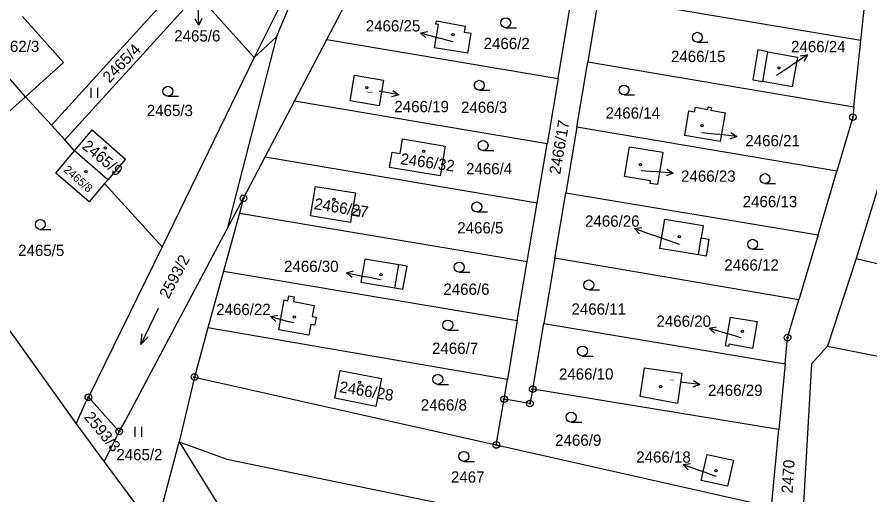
# Model space of a CAD drawing. Extents: x -755819 to -753140, y -1169796 to -1166000.
# Drawn here: x -755112.9 to -754984.3, y -1168962.2 to -1168890.2 of the extents above; entities that cross this region are included whole.
import ezdxf

# ---------------------------------------------------------------- set-up
doc = ezdxf.new("R2010")
doc.units = 0
for name, color, linetype in [('Vrstva 1', 7, 'Continuous'), ('Vrstva 13', 7, 'Continuous'), ('Vrstva 16', 7, 'Continuous'), ('Vrstva 18', 7, 'Continuous'), ('Vrstva 19', 7, 'Continuous'), ('Vrstva 24', 7, 'Continuous'), ('Vrstva 25', 7, 'Continuous'), ('Vrstva 4', 7, 'Continuous'), ('Vrstva 6', 7, 'Continuous')]:
    doc.layers.add(name, color=color, linetype=linetype)

msp = doc.modelspace()

# ---------------------------------------------------------------- linework, layer by layer
at = {"layer": 'Vrstva 1'}
for p, q in [((-755067.15, -1168876.22), (-755077.11, -1168896.33)), ((-755107.68, -1168906.52), (-755087.7, -1168884.55)), ((-755066.19, -1168893.62), (-755061.1, -1168883.92)), ((-755085.69, -1168886.78), (-755105.66, -1168908.74)), ((-755077.11, -1168896.33), (-755085.69, -1168886.78)), ((-755025.18, -1168887.11), (-755026.85, -1168896.97)), ((-754985.68, -1168893.77), (-755025.18, -1168887.11)), ((-754985.68, -1168893.77), (-754985.09, -1168888.12)), ((-755031.32, -1168899.46), (-755029.59, -1168889.2)), ((-755112.08, -1168890.12), (-755105.9, -1168897.05)), ((-755049.76, -1168891.28), (-755049.67, -1168890.79)), ((-755049.67, -1168890.79), (-755045.31, -1168891.59)), ((-755049.94, -1168894.84), (-755049.35, -1168891.35)), ((-755049.35, -1168891.35), (-755049.76, -1168891.28)), ((-755045.31, -1168891.59), (-755045.46, -1168892.53)), ((-755071.05, -1168902.87), (-755066.19, -1168893.62)), ((-755066.19, -1168893.62), (-755031.32, -1168899.46)), ((-755044.43, -1168892.7), (-755045.46, -1168892.53)), ((-755044.93, -1168895.68), (-755044.43, -1168892.7)), ((-755044.93, -1168895.68), (-755049.94, -1168894.84)), ((-754986.73, -1168903.74), (-754985.68, -1168893.77)), ((-755000.47, -1168899.94), (-754999.71, -1168895.44)), ((-754999.71, -1168895.44), (-754995.25, -1168896.24)), ((-755111.6, -1168902.22), (-755116.73, -1168896.37)), ((-755105.9, -1168897.05), (-755111.6, -1168902.22)), ((-755077.11, -1168896.33), (-755091, -1168924.85)), ((-755028.5, -1168906.8), (-755026.85, -1168896.97)), ((-755026.85, -1168896.97), (-754986.73, -1168903.74)), ((-754995.25, -1168896.24), (-754996.01, -1168900.72)), ((-755062.68, -1168902.83), (-755062.02, -1168898.97)), ((-755062.02, -1168898.97), (-755057.63, -1168899.74)), ((-755057.63, -1168899.74), (-755058.29, -1168903.58)), ((-755031.32, -1168899.46), (-755032.98, -1168909.33)), ((-754996.01, -1168900.72), (-755000.47, -1168899.94)), ((-755111.6, -1168902.22), (-755114.01, -1168904.4)), ((-755107.68, -1168906.52), (-755111.6, -1168902.22)), ((-755075.46, -1168911.27), (-755071.05, -1168902.87)), ((-755032.98, -1168909.33), (-755071.05, -1168902.87)), ((-755058.29, -1168903.58), (-755062.68, -1168902.83)), ((-755010.74, -1168904.5), (-755010.63, -1168903.8)), ((-755010.63, -1168903.8), (-755008.75, -1168904.15)), ((-755008.75, -1168904.15), (-755008.68, -1168903.74)), ((-755008.68, -1168903.74), (-755008.19, -1168903.82)), ((-755008.19, -1168903.82), (-755008.27, -1168904.24)), ((-754986.73, -1168903.74), (-754986.89, -1168905.3)), ((-755012.22, -1168908.06), (-755011.59, -1168904.35)), ((-755011.59, -1168904.35), (-755010.74, -1168904.5)), ((-755008.27, -1168904.24), (-755006.15, -1168904.63)), ((-755006.15, -1168904.63), (-755006.89, -1168908.97)), ((-754986.89, -1168905.3), (-754989.31, -1168913.46)), ((-755105.66, -1168908.74), (-755107.68, -1168906.52)), ((-755104.2, -1168910.35), (-755101.53, -1168907.2)), ((-755101.53, -1168907.2), (-755096.54, -1168911.65)), ((-755028.5, -1168906.8), (-755030.17, -1168916.68)), ((-754989.31, -1168913.46), (-755028.5, -1168906.8)), ((-755104.2, -1168910.35), (-755105.66, -1168908.74)), ((-755055.13, -1168910.76), (-755054.76, -1168908.59)), ((-755054.76, -1168908.59), (-755048.33, -1168909.66)), ((-755006.89, -1168908.97), (-755012.22, -1168908.06)), ((-755107.05, -1168913.72), (-755104.2, -1168910.35)), ((-755099.2, -1168914.76), (-755104.2, -1168910.35)), ((-755048.33, -1168909.66), (-755049.09, -1168914.14)), ((-755034.48, -1168918.21), (-755032.98, -1168909.33)), ((-755021.31, -1168914.25), (-755020.57, -1168909.77)), ((-755020.57, -1168909.77), (-755015.54, -1168910.59)), ((-755096.54, -1168911.65), (-755099.2, -1168914.76)), ((-755078.75, -1168917.53), (-755075.46, -1168911.27)), ((-755075.46, -1168911.27), (-755034.48, -1168918.21)), ((-755056.74, -1168912.91), (-755056.34, -1168910.55)), ((-755056.34, -1168910.55), (-755055.13, -1168910.76)), ((-755015.54, -1168910.59), (-755016.35, -1168915.46)), ((-754981.64, -1168911.27), (-754986.41, -1168926.58)), ((-755049.09, -1168914.14), (-755056.74, -1168912.91)), ((-755102.02, -1168918.05), (-755107.05, -1168913.72)), ((-754992.13, -1168923.03), (-754989.31, -1168913.46)), ((-755099.68, -1168915.32), (-755102.02, -1168918.05)), ((-755099.2, -1168914.76), (-755099.68, -1168915.32)), ((-755091, -1168924.85), (-755099.68, -1168915.32)), ((-755017.38, -1168914.91), (-755021.31, -1168914.25)), ((-755017.44, -1168915.28), (-755017.38, -1168914.91)), ((-755016.35, -1168915.46), (-755017.44, -1168915.28)), ((-755068.63, -1168920.16), (-755067.88, -1168915.74)), ((-755067.88, -1168915.74), (-755061.88, -1168916.71)), ((-755061.88, -1168916.71), (-755062.28, -1168919.08)), ((-755031.82, -1168926.53), (-755030.17, -1168916.68)), ((-755030.17, -1168916.68), (-754992.13, -1168923.03)), ((-755081.2, -1168922.15), (-755078.75, -1168917.53)), ((-755078.75, -1168917.53), (-755079.36, -1168919.77)), ((-755062.28, -1168919.08), (-755061.17, -1168919.26)), ((-755061.17, -1168919.26), (-755061.34, -1168920.25)), ((-755035.97, -1168927.07), (-755034.48, -1168918.21)), ((-755079.36, -1168919.77), (-755081.76, -1168928.49)), ((-755079.36, -1168919.77), (-755035.97, -1168927.07)), ((-755062.63, -1168921.17), (-755068.63, -1168920.16)), ((-755062.44, -1168920.06), (-755062.63, -1168921.17)), ((-755061.34, -1168920.25), (-755062.44, -1168920.06)), ((-755015.97, -1168925.09), (-755015.23, -1168920.67)), ((-755015.23, -1168920.67), (-755009.44, -1168921.63)), ((-755009.44, -1168921.63), (-755009.74, -1168923.48)), ((-755096.57, -1168951.12), (-755081.2, -1168922.15)), ((-754992.13, -1168923.03), (-754995.03, -1168932.8)), ((-755009.74, -1168923.48), (-755008.59, -1168923.67)), ((-755008.59, -1168923.67), (-755009, -1168926.24)), ((-755091, -1168924.85), (-755102.13, -1168947.51)), ((-755010.17, -1168926.05), (-755015.97, -1168925.09)), ((-755060.47, -1168926.72), (-755061.05, -1168930.16)), ((-755055.32, -1168927.53), (-755060.47, -1168926.72)), ((-755037.47, -1168935.95), (-755035.97, -1168927.07)), ((-755031.82, -1168926.53), (-755033.48, -1168936.4)), ((-754995.03, -1168932.8), (-755031.82, -1168926.53)), ((-755009, -1168926.24), (-755010.17, -1168926.05)), ((-754986.41, -1168926.58), (-754990.71, -1168939.81)), ((-754986.41, -1168926.58), (-754964.71, -1168931.88)), ((-755054.06, -1168927.73), (-755055.32, -1168927.53)), ((-755054.72, -1168931.23), (-755054.06, -1168927.73)), ((-755081.76, -1168928.49), (-755084.12, -1168937.05)), ((-755081.76, -1168928.49), (-755037.47, -1168935.95)), ((-755061.05, -1168930.16), (-755055.91, -1168931.02)), ((-755072.04, -1168932.95), (-755071.9, -1168932.21)), ((-755071.9, -1168932.21), (-755071.09, -1168932.35)), ((-755055.91, -1168931.02), (-755054.72, -1168931.23)), ((-755073.4, -1168937.35), (-755072.63, -1168932.84)), ((-755072.63, -1168932.84), (-755072.04, -1168932.95)), ((-755071.09, -1168932.35), (-755071.23, -1168933.09)), ((-755071.23, -1168933.09), (-755068.07, -1168933.67)), ((-754996.72, -1168938.52), (-754995.03, -1168932.8)), ((-755068.07, -1168933.67), (-755068.38, -1168935.35)), ((-755068.38, -1168935.35), (-755067.78, -1168935.45)), ((-755067.78, -1168935.45), (-755068, -1168936.64)), ((-755037.47, -1168935.95), (-755038.96, -1168944.81)), ((-755005.37, -1168935.41), (-755006.11, -1168939.74)), ((-755005.37, -1168935.41), (-755001.33, -1168936.1)), ((-755084.12, -1168937.05), (-755086.14, -1168944.45)), ((-755038.96, -1168944.81), (-755084.12, -1168937.05)), ((-755068.89, -1168938.17), (-755073.4, -1168937.35)), ((-755068.59, -1168936.53), (-755068.89, -1168938.17)), ((-755068, -1168936.64), (-755068.59, -1168936.53)), ((-755035.15, -1168946.28), (-755033.48, -1168936.4)), ((-755033.48, -1168936.4), (-754997.1, -1168942.48)), ((-755001.33, -1168936.1), (-755002.03, -1168940.18)), ((-754997.1, -1168942.48), (-754996.72, -1168938.52)), ((-755005.61, -1168939.83), (-755006.11, -1168939.74)), ((-755005.55, -1168939.51), (-755005.61, -1168939.83)), ((-755002.03, -1168940.18), (-755005.55, -1168939.51)), ((-754990.71, -1168939.81), (-754993.12, -1168942.48)), ((-754990.71, -1168939.81), (-754964.14, -1168945)), ((-754997.1, -1168942.48), (-754998.05, -1168952.37)), ((-754993.12, -1168942.48), (-754994.55, -1168966.92)), ((-755064.99, -1168947.65), (-755064.17, -1168943.46)), ((-755064.17, -1168943.46), (-755057.94, -1168944.66)), ((-755018.94, -1168947.41), (-755018.3, -1168943.05)), ((-755018.3, -1168943.05), (-755012.66, -1168943.88)), ((-755086.14, -1168944.45), (-755088.45, -1168954.21)), ((-755086.14, -1168944.45), (-755040.63, -1168954.69)), ((-755057.94, -1168944.66), (-755058.77, -1168948.87)), ((-755039.46, -1168947.78), (-755038.96, -1168944.81)), ((-755012.66, -1168943.88), (-755013.33, -1168948.44)), ((-755035.15, -1168946.28), (-755035.56, -1168948.44)), ((-754998.05, -1168952.37), (-755035.15, -1168946.28)), ((-755102.13, -1168947.51), (-755102.46, -1168948.09)), ((-755102.13, -1168947.51), (-755097.47, -1168952.64)), ((-755058.77, -1168948.87), (-755064.99, -1168947.65)), ((-755013.33, -1168948.44), (-755018.94, -1168947.41)), ((-755103.97, -1168951.49), (-755102.46, -1168948.09)), ((-755040.63, -1168954.69), (-755039.46, -1168947.78)), ((-755035.56, -1168948.44), (-755039.46, -1168947.78)), ((-755097.47, -1168952.64), (-755096.57, -1168951.12)), ((-755099.74, -1168957.21), (-755097.47, -1168952.64)), ((-754999.17, -1168964), (-754998.05, -1168952.37)), ((-755088.45, -1168954.21), (-755081.24, -1168956.82)), ((-755040.63, -1168954.69), (-754999.17, -1168964)), ((-755009.73, -1168960.04), (-755008.84, -1168956.11)), ((-755008.84, -1168956.11), (-755004.89, -1168957)), ((-755081.24, -1168956.82), (-755042.99, -1168964.69)), ((-755004.89, -1168957), (-755005.77, -1168960.91)), ((-755005.77, -1168960.91), (-755009.73, -1168960.04))]:
    msp.add_line(p, q, dxfattribs=at)
at = {"layer": 'Vrstva 13'}
for p, q in [((-755121.43, -1168927.2), (-755103.97, -1168951.49)), ((-755103.97, -1168951.49), (-755099.74, -1168957.21)), ((-755092.01, -1168967.64), (-755088.45, -1168954.21)), ((-755088.45, -1168954.21), (-755079.29, -1168968.9)), ((-755099.74, -1168957.21), (-755092.01, -1168967.64))]:
    msp.add_line(p, q, dxfattribs=at)
at = {"layer": 'Vrstva 16'}
for p, q in [((-755085.49, -1168891.45), (-755085.59, -1168888.45)), ((-755052.08, -1168892.58), (-755049.19, -1168893.38)), ((-755047.17, -1168893.94), (-755049.19, -1168893.38)), ((-754993.74, -1168895.93), (-754996.25, -1168897.58)), ((-754998.41, -1168898.99), (-754996.25, -1168897.58)), ((-755055.34, -1168901.96), (-755058.29, -1168901.39)), ((-755009.63, -1168907.61), (-755007.34, -1168907.88)), ((-755004.36, -1168908.23), (-755007.34, -1168907.88)), ((-755018.81, -1168913.35), (-755016.98, -1168913.49)), ((-755013.99, -1168913.73), (-755016.98, -1168913.49)), ((-755019.8, -1168922.07), (-755016.98, -1168923.08)), ((-755013, -1168924.51), (-755016.98, -1168923.08)), ((-755063.24, -1168928.76), (-755060.3, -1168929.35)), ((-755058.09, -1168929.79), (-755060.3, -1168929.35)), ((-755074.68, -1168935.33), (-755071.79, -1168936.14)), ((-755071.21, -1168936.3), (-755071.79, -1168936.14)), ((-755008.56, -1168937.1), (-755005.69, -1168937.97)), ((-755003.74, -1168938.56), (-755005.69, -1168937.97)), ((-755009.96, -1168945.6), (-755012.94, -1168945.22)), ((-755012.49, -1168957.62), (-755009.67, -1168958.65)), ((-755007.56, -1168959.42), (-755009.67, -1168958.65))]:
    msp.add_line(p, q, dxfattribs=at)
for points in [[(-755085.02, -1168890.43), (-755085.49, -1168891.45), (-755086.02, -1168890.47)], [(-755051.25, -1168893.33), (-755052.08, -1168892.58), (-755050.98, -1168892.37)], [(-754994.85, -1168896.06), (-754993.74, -1168895.93), (-754994.3, -1168896.9)], [(-755056.23, -1168901.28), (-755055.34, -1168901.96), (-755056.42, -1168902.26)], [(-755005.3, -1168907.61), (-755004.36, -1168908.23), (-755005.41, -1168908.61)], [(-755014.95, -1168913.15), (-755013.99, -1168913.73), (-755015.03, -1168914.15)], [(-755019.03, -1168922.88), (-755019.8, -1168922.07), (-755018.69, -1168921.93)], [(-755062.36, -1168929.45), (-755063.24, -1168928.76), (-755062.16, -1168928.47)], [(-755073.85, -1168936.08), (-755074.68, -1168935.33), (-755073.58, -1168935.12)], [(-755007.75, -1168937.87), (-755008.56, -1168937.1), (-755007.46, -1168936.91)], [(-755010.89, -1168944.98), (-755009.96, -1168945.6), (-755011.02, -1168945.97)], [(-755011.72, -1168958.43), (-755012.49, -1168957.62), (-755011.38, -1168957.5)]]:
    msp.add_lwpolyline(points, dxfattribs=at)
at = {"layer": 'Vrstva 24'}
for centre, radius in [((-754986.89, -1168905.3), 0.5), ((-754986.89, -1168905.3), 0.1), ((-755078.75, -1168917.53), 0.5), ((-755078.75, -1168917.53), 0.1), ((-754996.72, -1168938.52), 0.5), ((-754996.72, -1168938.52), 0.1), ((-755086.14, -1168944.45), 0.5), ((-755086.14, -1168944.45), 0.1), ((-755035.15, -1168946.28), 0.5), ((-755035.15, -1168946.28), 0.1), ((-755102.13, -1168947.51), 0.5), ((-755102.13, -1168947.51), 0.1), ((-755039.46, -1168947.78), 0.5), ((-755039.46, -1168947.78), 0.1), ((-755035.56, -1168948.44), 0.5), ((-755035.56, -1168948.44), 0.1), ((-755097.47, -1168952.64), 0.5), ((-755097.47, -1168952.64), 0.1), ((-755040.63, -1168954.69), 0.5), ((-755040.63, -1168954.69), 0.1)]:
    msp.add_circle(centre, radius, dxfattribs=at)
at = {"layer": 'Vrstva 25'}
for p, q in [((-755039.21, -1168891.82), (-755037.61, -1168891.82)), ((-755010.33, -1168894.02), (-755008.73, -1168894.02)), ((-755101.69, -1168902.37), (-755101.69, -1168900.87)), ((-755100.69, -1168902.37), (-755100.69, -1168900.87)), ((-755043.2, -1168901.25), (-755041.6, -1168901.25)), ((-755090.14, -1168902.15), (-755088.54, -1168902.15)), ((-755021.38, -1168901.96), (-755019.78, -1168901.96)), ((-755042.63, -1168910.33), (-755041.03, -1168910.33)), ((-755000.13, -1168915.31), (-754998.53, -1168915.31)), ((-755043.58, -1168919.58), (-755041.98, -1168919.58)), ((-755109.37, -1168922.21), (-755107.77, -1168922.21)), ((-755001.99, -1168925.2), (-755000.39, -1168925.2)), ((-755046.23, -1168928.66), (-755044.63, -1168928.66)), ((-755026.69, -1168931.33), (-755025.09, -1168931.33)), ((-755047.94, -1168937.38), (-755046.34, -1168937.38)), ((-755027.64, -1168941.29), (-755026.04, -1168941.29)), ((-755049.46, -1168945.56), (-755047.86, -1168945.56)), ((-755029.35, -1168951.26), (-755027.75, -1168951.26)), ((-755095.05, -1168953.45), (-755095.05, -1168951.95)), ((-755094.05, -1168953.45), (-755094.05, -1168951.95)), ((-755045.53, -1168957.16), (-755043.93, -1168957.16))]:
    msp.add_line(p, q, dxfattribs=at)
for points in [[(-755091.59, -1168934.14), (-755094.21, -1168939.54), (-755093.1, -1168938.41)], [(-755094.21, -1168939.54), (-755094, -1168937.97)]]:
    msp.add_lwpolyline(points, dxfattribs=at)
for centre, radius in [((-755039.21, -1168891.07), 0.75), ((-755047.15, -1168892.87), 0.175), ((-755010.33, -1168893.27), 0.75), ((-754998.04, -1168897.87), 0.175), ((-755043.2, -1168900.5), 0.75), ((-755090.14, -1168901.4), 0.75), ((-755060.15, -1168900.87), 0.175), ((-755021.38, -1168901.21), 0.75), ((-755009.61, -1168906.59), 0.175), ((-755042.63, -1168909.58), 0.75), ((-755099.55, -1168909.97), 0.175), ((-755051.59, -1168910.45), 0.175), ((-755018.91, -1168912.46), 0.175), ((-755102.48, -1168913.51), 0.175), ((-755000.13, -1168914.56), 0.75), ((-755065.1, -1168917.7), 0.175), ((-755043.58, -1168918.83), 0.75), ((-755109.37, -1168921.46), 0.75), ((-755013.03, -1168923.32), 0.175), ((-755001.99, -1168924.45), 0.75), ((-755046.23, -1168927.91), 0.75), ((-755058, -1168929.01), 0.175), ((-755026.69, -1168930.58), 0.75), ((-755071.09, -1168935.42), 0.175), ((-755047.94, -1168936.63), 0.75), ((-755003.54, -1168937.55), 0.175), ((-755027.64, -1168940.54), 0.75), ((-755061.22, -1168945.23), 0.175), ((-755049.46, -1168944.81), 0.75), ((-755015.87, -1168945.92), 0.175), ((-755029.35, -1168950.51), 0.75), ((-755045.53, -1168956.41), 0.75), ((-755007.53, -1168958.55), 0.175)]:
    msp.add_circle(centre, radius, dxfattribs=at)
at = {"layer": 'Vrstva 4'}
for p, q in [((-755001.19, -1168895.18), (-755001.95, -1168899.68)), ((-754999.71, -1168895.44), (-755001.19, -1168895.18)), ((-755001.95, -1168899.68), (-755000.47, -1168899.94)), ((-755062.44, -1168920.06), (-755062.28, -1168919.08)), ((-755010.17, -1168926.05), (-755009.74, -1168923.48)), ((-755055.91, -1168931.02), (-755055.32, -1168927.53))]:
    msp.add_line(p, q, dxfattribs=at)
at = {"layer": 'Vrstva 6'}
for p, q in [((-755073.76, -1168893.19), (-755071.94, -1168888.92)), ((-755073.76, -1168893.19), (-755081.2, -1168922.15)), ((-755077.11, -1168896.33), (-755073.76, -1168893.19))]:
    msp.add_line(p, q, dxfattribs=at)

# ---------------------------------------------------------------- texts
at = {"layer": 'Vrstva 16'}
for s, p in [('2466/25', (-755060.31, -1168892.39)), ('2465/6', (-755089.18, -1168893.9)), ('2466/24', (-754996.2, -1168895.52)), ('2466/19', (-755056, -1168904.55)), ('2466/21', (-755003.09, -1168909.69)), ('2466/23', (-755012.78, -1168915.03)), ('2466/26', (-755027.25, -1168921.81)), ('2466/30', (-755072.63, -1168928.62)), ('2466/22', (-755082.86, -1168935.12)), ('2466/20', (-755016.49, -1168936.89)), ('2466/29', (-755008.72, -1168947.3)), ('2466/18', (-755019.54, -1168957.36))]:
    msp.add_text(s, height=1.7, dxfattribs=at).set_placement(p)
at = {"layer": 'Vrstva 18'}
for s, p in [('2466/2', (-755042.54, -1168895.05)), ('2466/15', (-755014.3, -1168897)), ('2465/3', (-755093.32, -1168905.14)), ('2466/3', (-755045.95, -1168904.66)), ('2466/14', (-755024.17, -1168905.52)), ('2466/4', (-755045.19, -1168913.92)), ('2466/13', (-755003.49, -1168918.87)), ('2466/5', (-755046.52, -1168922.82)), ('2465/5', (-755112.71, -1168926.22)), ('2466/12', (-755006.26, -1168928.42)), ('2466/6', (-755048.61, -1168932.07)), ('2466/11', (-755029.3, -1168935.06)), ('2466/7', (-755050.32, -1168940.97)), ('2466/10', (-755031.19, -1168944.85)), ('2466/8', (-755052.02, -1168949.51)), ('2466/9', (-755031.76, -1168954.82)), ('2465/2', (-755097.91, -1168957)), ('2467', (-755047.47, -1168960.37))]:
    msp.add_text(s, height=1.7, dxfattribs=at).set_placement(p)
for s, rotation, p in [('2465/4', 45.8939, (-755098.94, -1168900.24)), ('2466/17', 80.0995, (-755031.01, -1168914.01)), ('2593/2', 62.1086, (-755090.03, -1168932.78)), ('2593/3', 309.5691, (-755102.86, -1168950.53)), ('2470', 86.402, (-754995.97, -1168962.02))]:
    msp.add_text(s, height=1.7, rotation=rotation, dxfattribs=at).set_placement(p)
at = {"layer": 'Vrstva 19'}
for s, height, p in [('2462/3', 1.7, (-755116.48, -1168895.48)), ('2466/25', 0.1, (-755047.46, -1168893.94)), ('2466/24', 0.1, (-754998.7, -1168898.99)), ('2466/19', 0.2, (-755060.23, -1168901.65)), ('2466/21', 0.1, (-755009.9, -1168907.61)), ('2466/23', 0.1, (-755019.11, -1168913.35)), ('2466/26', 0.1, (-755013.29, -1168924.51)), ('2466/30', 0.1, (-755058.38, -1168929.79)), ('2466/22', 0.1, (-755071.51, -1168936.3)), ('2466/20', 0.1, (-755004.03, -1168938.56)), ('2466/29', 0.2, (-755014.66, -1168945)), ('2466/18', 0.1, (-755007.83, -1168959.42))]:
    msp.add_text(s, height=height, dxfattribs=at).set_placement(p)
for s, height, rotation, p in [('2465/9', 1.7, 320.5699, (-755103.2, -1168909.9)), ('2466/32', 1.7, 351.968, (-755055.17, -1168912.37)), ('2465/8', 1.24, 318.5645, (-755105.95, -1168913.39)), ('2466/27', 1.7, 350.8221, (-755068.18, -1168919.14)), ('2466/28', 1.7, 350.6502, (-755064.39, -1168946.73))]:
    msp.add_text(s, height=height, rotation=rotation, dxfattribs=at).set_placement(p)

doc.saveas('drawing.dxf')
